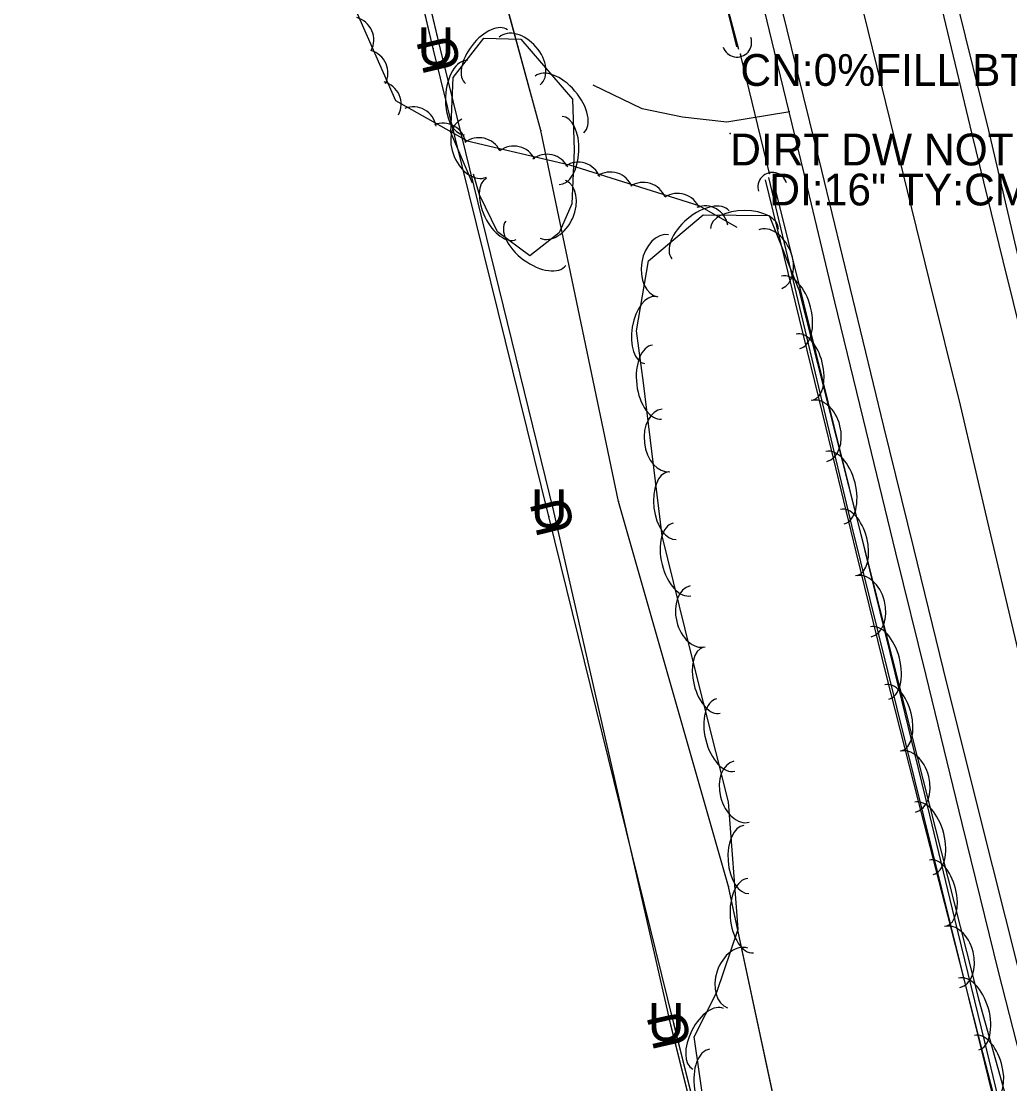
# Model space of a CAD drawing. Extents: x 954793 to 988390, y 1867850 to 1924428.
# Drawn here: x 960688.2 to 960843.6, y 1908420.1 to 1908587.1 of the extents above; entities that cross this region are included whole.
import ezdxf

# ---------------------------------------------------------------- set-up
doc = ezdxf.new("R2010")
doc.units = 0
for name, color, linetype in [('Default', 7, 'Continuous'), ('S_CROSS_DRAIN', 7, 'Continuous'), ('S_DITCHLINE', 7, 'Continuous'), ('S_DRG_PT_SYM', 7, 'Continuous'), ('S_EDGE_PAVEMENT', 7, 'Continuous'), ('S_FIBER_OPTIC_CABLE', 7, 'Continuous'), ('S_MSC_PT_SYM', 7, 'Continuous'), ('S_PAVEMENT_CROWN', 7, 'Continuous'), ('S_SHOULDER', 7, 'Continuous'), ('S_SIDE_DRAIN', 7, 'Continuous'), ('S_SIDE_DRAIN_ANNOT', 7, 'Continuous'), ('S_STREAM', 7, 'Continuous'), ('S_SURVEY_TEXT_ANNOT', 7, 'Continuous'), ('S_TRAILS', 7, 'Continuous'), ('S_TREE', 7, 'Continuous'), ('S_UNDERGROUND_CABLE', 7, 'Continuous'), ('S_UTL_PT_SYM', 7, 'Continuous'), ('S_WATER_UTILITIES', 7, 'Continuous')]:
    doc.layers.add(name, color=color, linetype=linetype)

msp = doc.modelspace()

# ---------------------------------------------------------------- linework, layer by layer
at = {"layer": 'S_CROSS_DRAIN'}
for centre, start, end in [((960800.71, 1908583.81), 198.8069, 19.1361), ((960806.28, 1908561.07), 16.4605, 196.7896)]:
    msp.add_arc(centre, 2.3, start, end, dxfattribs=at)
at = {"layer": 'S_DITCHLINE'}
for points in [[(960800.69, 1908583.14), (960796.01, 1908601.82), (960791.34, 1908620.49), (960786.66, 1908639.17), (960781.99, 1908657.85), (960779.12, 1908670.7), (960776.26, 1908683.56), (960773.39, 1908696.41), (960770.52, 1908709.26), (960767.67, 1908719.33)], [(960886.41, 1908253.21), (960879.64, 1908274.72), (960872.87, 1908296.22), (960866.11, 1908317.73), (960859.34, 1908339.24), (960855.61, 1908355.76), (960851.88, 1908372.29), (960848.14, 1908388.81), (960844.41, 1908405.34), (960839.36, 1908425.07), (960834.31, 1908444.81), (960829.25, 1908464.54), (960824.2, 1908484.28), (960819.45, 1908503.76), (960814.7, 1908523.23), (960809.95, 1908542.71), (960805.2, 1908562.19)], [(960887.32, 1908253.86), (960880.93, 1908275.39), (960874.54, 1908296.92), (960868.15, 1908318.45), (960861.75, 1908339.98), (960857.4, 1908356.82), (960853.05, 1908373.67), (960848.7, 1908390.51), (960844.35, 1908407.36), (960839.66, 1908426.7), (960834.97, 1908446.05), (960830.28, 1908465.39), (960825.59, 1908484.73), (960820.79, 1908504.11), (960815.99, 1908523.48), (960811.19, 1908542.85), (960806.38, 1908562.22)]]:
    msp.add_lwpolyline(points, dxfattribs=at)
at = {"layer": 'S_DRG_PT_SYM'}
for points in [[(960801.24, 1908581.98), (960801.24, 1908582.03), (960801.24, 1908581.98), (960801.19, 1908581.98), (960801.24, 1908581.98), (960801.24, 1908581.93), (960801.24, 1908581.98), (960801.29, 1908581.98)], [(960805.79, 1908563.19), (960805.79, 1908563.24), (960805.79, 1908563.19), (960805.74, 1908563.19), (960805.79, 1908563.19), (960805.79, 1908563.14), (960805.79, 1908563.19), (960805.84, 1908563.19)]]:
    msp.add_lwpolyline(points, dxfattribs=at)
for points in [[(960801.24, 1908581.98), (960801.19, 1908581.96), (960801.24, 1908581.98), (960801.25, 1908581.93), (960801.24, 1908581.98), (960801.28, 1908581.99), (960801.24, 1908581.98), (960801.22, 1908582.02)], [(960801.24, 1908581.98), (960801.19, 1908581.96), (960801.24, 1908581.98), (960801.25, 1908581.93), (960801.24, 1908581.98), (960801.28, 1908581.99), (960801.24, 1908581.98), (960801.22, 1908582.02)], [(960805.79, 1908563.19), (960805.75, 1908563.18), (960805.79, 1908563.19), (960805.81, 1908563.14), (960805.79, 1908563.19), (960805.84, 1908563.2), (960805.79, 1908563.19), (960805.78, 1908563.24)], [(960805.79, 1908563.19), (960805.75, 1908563.18), (960805.79, 1908563.19), (960805.81, 1908563.14), (960805.79, 1908563.19), (960805.84, 1908563.2), (960805.79, 1908563.19), (960805.78, 1908563.24)]]:
    msp.add_lwpolyline(points, close=True, dxfattribs=at)
at = {"layer": 'S_EDGE_PAVEMENT'}
for points in [[(960905.85, 1908307.8), (960899.95, 1908328.37), (960894.05, 1908349.52), (960888.14, 1908370.66), (960882.97, 1908389.61), (960877.81, 1908408.56), (960873.24, 1908426.32), (960868.67, 1908444.08), (960862.82, 1908467.58), (960856.97, 1908491.09), (960852.21, 1908510.36), (960847.45, 1908529.62), (960842.57, 1908549.5), (960837.68, 1908569.38), (960832.97, 1908589.07), (960828.26, 1908608.77), (960823.04, 1908630), (960817.81, 1908651.23), (960813.33, 1908669.4), (960808.85, 1908687.57), (960803.83, 1908708.22), (960798.81, 1908728.88), (960793.43, 1908751.09)], [(960882.58, 1908300.08), (960876.3, 1908321.43), (960870.35, 1908342.62), (960864.39, 1908363.81), (960859.29, 1908383), (960854.2, 1908402.18), (960849.51, 1908420.39), (960844.83, 1908438.59), (960838.99, 1908461.91), (960833.16, 1908485.24), (960828.48, 1908504.33), (960823.81, 1908523.42), (960818.93, 1908543.56), (960814.06, 1908563.7), (960809.3, 1908582.99), (960804.55, 1908602.29), (960799.33, 1908623.63), (960794.11, 1908644.97), (960789.58, 1908663.35), (960785.05, 1908681.73), (960780.05, 1908702.34), (960775.05, 1908722.94), (960769.46, 1908745.75)]]:
    msp.add_lwpolyline(points, dxfattribs=at)
at = {"layer": 'S_FIBER_OPTIC_CABLE'}
for p, q in [((960752.95, 1908582.87), (960733.23, 1908667.22)), ((960771.11, 1908509.31), (960752.95, 1908582.87)), ((960790.78, 1908429.58), (960771.11, 1908509.31)), ((960802.22, 1908384.11), (960790.78, 1908429.58))]:
    msp.add_line(p, q, dxfattribs=at)
msp.add_lwpolyline([(960823.74, 1908306.68), (960802.22, 1908384.11), (960790.78, 1908429.58), (960771.11, 1908509.31), (960752.95, 1908582.87), (960733.23, 1908667.22), (960715.56, 1908745.03), (960697.63, 1908827.49), (960680.37, 1908913.63), (960662.22, 1908992.74), (960644.98, 1909068.04), (960624.13, 1909159.31), (960611.12, 1909197.71), (960608.8, 1909220.01), (960584.66, 1909279.06), (960520.73, 1909366.93), (960487.68, 1909419.99)], dxfattribs=at)
msp.add_lwpolyline([(960823.74, 1908306.68), (960802.22, 1908384.11), (960790.78, 1908429.58), (960771.11, 1908509.31), (960752.95, 1908582.87), (960733.23, 1908667.22), (960715.56, 1908745.03), (960697.63, 1908827.49), (960680.37, 1908913.63), (960662.22, 1908992.74), (960644.98, 1909068.04), (960624.13, 1909159.31), (960611.12, 1909197.71), (960608.8, 1909220.01), (960584.66, 1909279.06), (960520.73, 1909366.93), (960487.68, 1909419.99)], dxfattribs=at)
at = {"layer": 'S_MSC_PT_SYM'}
msp.add_lwpolyline([(960799.64, 1908569.48), (960799.64, 1908569.53), (960799.64, 1908569.48), (960799.59, 1908569.48), (960799.64, 1908569.48), (960799.64, 1908569.43), (960799.64, 1908569.48), (960799.69, 1908569.48)], close=True, dxfattribs=at)
msp.add_lwpolyline([(960799.64, 1908569.48), (960799.64, 1908569.53), (960799.64, 1908569.48), (960799.59, 1908569.48), (960799.64, 1908569.48), (960799.64, 1908569.43), (960799.64, 1908569.48), (960799.69, 1908569.48)], close=True, dxfattribs=at)
msp.add_lwpolyline([(960799.64, 1908569.48), (960799.64, 1908569.53), (960799.64, 1908569.48), (960799.59, 1908569.48), (960799.64, 1908569.48), (960799.64, 1908569.43), (960799.64, 1908569.48), (960799.69, 1908569.48)], dxfattribs=at)
at = {"layer": 'S_PAVEMENT_CROWN'}
msp.add_lwpolyline([(960894.26, 1908303.84), (960888.03, 1908325.24), (960882.18, 1908346.14), (960876.34, 1908367.05), (960871.19, 1908385.93), (960866.04, 1908404.81), (960861.32, 1908423.04), (960856.6, 1908441.26), (960850.74, 1908464.78), (960844.88, 1908488.29), (960840.35, 1908507.53), (960835.82, 1908526.78), (960830.99, 1908546.41), (960826.16, 1908566.04), (960821.3, 1908585.7), (960816.45, 1908605.37), (960811.24, 1908626.91), (960806.03, 1908648.46), (960801.35, 1908667.19), (960796.66, 1908685.93), (960791.9, 1908705.52), (960787.15, 1908725.1), (960781.56, 1908748.02)], dxfattribs=at)
at = {"layer": 'S_SHOULDER'}
for points in [[(960908.38, 1908304.85), (960905.28, 1908315.69), (960901.51, 1908328.88), (960895.75, 1908349.92), (960890, 1908370.97), (960884.91, 1908390.03), (960879.83, 1908409.08), (960875.22, 1908426.81), (960870.61, 1908444.54), (960864.86, 1908468.08), (960859.12, 1908491.63), (960854.36, 1908510.81), (960849.59, 1908530), (960844.94, 1908549.98), (960840.29, 1908569.96), (960835.41, 1908589.69), (960830.52, 1908609.41), (960825.35, 1908630.63), (960820.18, 1908651.85), (960815.83, 1908669.72), (960811.48, 1908687.58), (960806.43, 1908708.45), (960801.37, 1908729.32), (960795.83, 1908751.67)], [(960878.52, 1908299.82), (960872.51, 1908320.55), (960866.76, 1908342.01), (960861.02, 1908363.47), (960855.97, 1908382.82), (960850.93, 1908402.16), (960846.37, 1908419.96), (960841.81, 1908437.76), (960836.11, 1908461.04), (960830.42, 1908484.32), (960825.7, 1908503.57), (960820.99, 1908522.82), (960816.11, 1908543.02), (960811.24, 1908563.23), (960806.61, 1908582.38), (960801.98, 1908601.53), (960796.71, 1908623.15), (960791.44, 1908644.76), (960786.96, 1908662.91), (960782.48, 1908681.05), (960777.34, 1908701.64), (960772.2, 1908722.22)]]:
    msp.add_lwpolyline(points, dxfattribs=at)
at = {"layer": 'S_SIDE_DRAIN'}
msp.add_line((960805.79, 1908563.19), (960801.24, 1908581.98), dxfattribs=at)
msp.add_lwpolyline([(960805.79, 1908563.19), (960801.24, 1908581.98)], dxfattribs=at)
msp.add_lwpolyline([(960805.79, 1908563.19), (960801.24, 1908581.98)], dxfattribs=at)
at = {"layer": 'S_STREAM'}
for points in [[(960801.01, 1908582.7), (960788.79, 1908628.8), (960780.12, 1908664.24), (960772.02, 1908699.09), (960767.41, 1908720.05)], [(960872.29, 1908298.02), (960872.25, 1908298.16), (960865.14, 1908324.64), (960847.95, 1908389.51), (960838.57, 1908427.95), (960818.74, 1908507.87), (960805.7, 1908562.56)]]:
    msp.add_lwpolyline(points, dxfattribs=at)
at = {"layer": 'S_TRAILS'}
msp.add_lwpolyline([(960808.99, 1908572.91), (960799.09, 1908571.3), (960792.15, 1908572.06), (960785.78, 1908573.36), (960778.08, 1908577.1)], dxfattribs=at)
at = {"layer": 'S_TREE'}
for points in [[(960726.56, 1908633.91), (960737.87, 1908597.61), (960740.05, 1908590.58), (960747, 1908574.69), (960758.29, 1908568.33), (960774.36, 1908564.57), (960794.69, 1908558.2), (960800.69, 1908554.75)], [(960759.11, 1908561.7), (960755.74, 1908569.67), (960756.11, 1908578.3), (960760.92, 1908584.46), (960766.75, 1908584.3), (960774.86, 1908574.89), (960775.1, 1908566.85), (960774.76, 1908558.45), (960772.74, 1908553.87), (960768.15, 1908550.28), (960763.07, 1908554.03), (960760.22, 1908559.87), (960759.26, 1908563.1)], [(960831.08, 1908297.28), (960824.97, 1908316.96), (960819.85, 1908334.6), (960814.01, 1908356.69), (960809.52, 1908375.65), (960804.46, 1908397.68), (960802.67, 1908403.19), (960797.38, 1908411.66), (960795.64, 1908415.86), (960793.96, 1908427.51), (960797.55, 1908434.55), (960800.89, 1908444.44), (960799.39, 1908464.43), (960793.46, 1908487.95), (960788.96, 1908506.27), (960786.03, 1908530.28), (960784.92, 1908538.49), (960786.8, 1908549.47), (960795.41, 1908556.7), (960805.78, 1908556.61), (960810.44, 1908544.9), (960838.71, 1908433.29), (960882.22, 1908277.62)]]:
    msp.add_lwpolyline(points, dxfattribs=at)
for centre, start, end in [((960739.97, 1908584.2), 332.8134, 74.4103), ((960742.2, 1908579.01), 332.8134, 74.4103), ((960744.27, 1908574.1), 332.8134, 74.4103), ((960749.82, 1908570.05), 9.8393, 111.4362), ((960754.46, 1908567.48), 9.8393, 111.4362), ((960760.15, 1908565.2), 26.0293, 127.6262), ((960765.64, 1908563.88), 26.0293, 127.6262), ((960770.82, 1908562.6), 26.0293, 127.6262), ((960775.74, 1908561.35), 21.7831, 123.38), ((960780.81, 1908559.8), 21.7831, 123.38), ((960786, 1908558.17), 21.7831, 123.38), ((960791.38, 1908556.44), 21.7831, 123.38), ((960795.67, 1908554.48), 9.3427, 110.9396)]:
    msp.add_arc(centre, 3.64, start, end, dxfattribs=at)
for centre, major_axis, ratio in [((960761.34, 1908581.56), (-3.29, -4.21), 0.540699), ((960766.54, 1908580.89), (-3.24, 3.75), 0.685311), ((960758.1, 1908575.13), (-0.25, -5.86), 0.55008), ((960772.79, 1908574.05), (-3.83, 4.45), 0.55008), ((960772.98, 1908566.83), (0.22, 5.34), 0.540699), ((960759.38, 1908567.19), (1.93, -4.57), 0.685311), ((960763.67, 1908557.64), (2.34, -4.8), 0.540699), ((960771.77, 1908557.58), (2, 4.54), 0.685311), ((960794.97, 1908553.57), (-4.49, -3.78), 0.55008), ((960801.9, 1908554.52), (-5.35, 0.05), 0.540699), ((960769.07, 1908552.24), (4.72, -3.48), 0.55008), ((960789.09, 1908548.7), (-0.84, -4.88), 0.685311), ((960805.95, 1908549.74), (-1.83, 4.6), 0.685311), ((960809.15, 1908541.38), (-1.44, 5.69), 0.55008), ((960787.09, 1908538.59), (-0.9, -5.27), 0.540699), ((960811.32, 1908532.78), (-1.31, 5.18), 0.540699), ((960788.15, 1908530.42), (0.71, -5.83), 0.55008), ((960813.6, 1908522.73), (-1.22, 4.8), 0.685311), ((960789.53, 1908521.26), (0.6, -4.92), 0.685311), ((960816.13, 1908513.82), (-1.44, 5.69), 0.55008), ((960790.52, 1908511), (0.65, -5.31), 0.540699), ((960818.3, 1908505.22), (-1.31, 5.18), 0.540699), ((960792.06, 1908502.54), (1.4, -5.7), 0.55008), ((960820.58, 1908495.17), (-1.22, 4.8), 0.685311), ((960794.52, 1908493.61), (1.18, -4.81), 0.685311), ((960823.11, 1908486.25), (-1.44, 5.69), 0.55008), ((960796.75, 1908483.56), (1.31, -5.18), 0.540699), ((960825.28, 1908477.66), (-1.31, 5.18), 0.540699), ((960798.92, 1908474.96), (1.43, -5.69), 0.55008), ((960827.56, 1908467.61), (-1.22, 4.8), 0.685311), ((960801.43, 1908466.05), (1.21, -4.81), 0.685311), ((960830.08, 1908458.69), (-1.44, 5.69), 0.55008), ((960802.19, 1908455.38), (0.4, -5.33), 0.540699), ((960832.26, 1908450.1), (-1.31, 5.18), 0.540699), ((960802.86, 1908446.54), (0.44, -5.85), 0.55008), ((960834.54, 1908440.05), (-1.22, 4.8), 0.685311), ((960800.81, 1908436.75), (-1.58, -4.7), 0.685311), ((960837.12, 1908431.09), (-1.58, 5.65), 0.55008), ((960796.18, 1908427.19), (-2.43, -4.76), 0.540699), ((960839.5, 1908422.55), (-1.44, 5.15), 0.540699), ((960797.22, 1908419.75), (0.84, -5.81), 0.55008)]:
    msp.add_ellipse(centre, major_axis=major_axis, ratio=ratio, start_param=3.141593, end_param=6.283185, dxfattribs=at)
at = {"layer": 'S_UNDERGROUND_CABLE'}
for p, q in [((960754.11, 1908582.75), (960734.09, 1908667.42)), ((960771.93, 1908510.1), (960754.11, 1908582.75)), ((960790.3, 1908429.37), (960771.93, 1908510.1)), ((960801.48, 1908384.93), (960790.3, 1908429.37))]:
    msp.add_line(p, q, dxfattribs=at)
msp.add_lwpolyline([(960924.47, 1908058.47), (960931.11, 1908064.94), (960909.84, 1908124.82), (960893, 1908180.71), (960870.95, 1908252.27), (960855.38, 1908288.78), (960824.66, 1908307.36), (960801.48, 1908384.93), (960790.3, 1908429.37), (960771.93, 1908510.1), (960754.11, 1908582.75), (960734.09, 1908667.42), (960716.61, 1908744.97), (960698.42, 1908828.21), (960681.52, 1908913.94), (960663.18, 1908993.44), (960645.91, 1909068.19), (960624.8, 1909158.96), (960612.33, 1909198.29), (960609.74, 1909220.21), (960585.48, 1909279.43), (960521.44, 1909367.02), (960488.5, 1909420.49)], dxfattribs=at)
msp.add_lwpolyline([(960924.47, 1908058.47), (960931.11, 1908064.94), (960909.84, 1908124.82), (960893, 1908180.71), (960870.95, 1908252.27), (960855.38, 1908288.78), (960824.66, 1908307.36), (960801.48, 1908384.93), (960790.3, 1908429.37), (960771.93, 1908510.1), (960754.11, 1908582.75), (960734.09, 1908667.42), (960716.61, 1908744.97), (960698.42, 1908828.21), (960681.52, 1908913.94), (960663.18, 1908993.44), (960645.91, 1909068.19), (960624.8, 1909158.96), (960612.33, 1909198.29), (960609.74, 1909220.21), (960585.48, 1909279.43), (960521.44, 1909367.02), (960488.5, 1909420.49)], dxfattribs=at)
at = {"layer": 'S_UTL_PT_SYM'}
for points in [[(960752.95, 1908582.87), (960752.9, 1908582.86), (960752.95, 1908582.87), (960752.96, 1908582.82), (960752.95, 1908582.87), (960753, 1908582.88), (960752.95, 1908582.87), (960752.94, 1908582.92)], [(960752.95, 1908582.87), (960752.9, 1908582.86), (960752.95, 1908582.87), (960752.96, 1908582.82), (960752.95, 1908582.87), (960753, 1908582.88), (960752.95, 1908582.87), (960752.94, 1908582.92)], [(960769.86, 1908569.95), (960769.81, 1908569.94), (960769.86, 1908569.95), (960769.87, 1908569.9), (960769.86, 1908569.95), (960769.91, 1908569.96), (960769.86, 1908569.95), (960769.85, 1908570)], [(960769.86, 1908569.95), (960769.81, 1908569.94), (960769.86, 1908569.95), (960769.87, 1908569.9), (960769.86, 1908569.95), (960769.91, 1908569.96), (960769.86, 1908569.95), (960769.85, 1908570)], [(960782.06, 1908511.66), (960782.01, 1908511.65), (960782.06, 1908511.66), (960782.07, 1908511.61), (960782.06, 1908511.66), (960782.11, 1908511.67), (960782.06, 1908511.66), (960782.05, 1908511.71)], [(960782.06, 1908511.66), (960782.01, 1908511.65), (960782.06, 1908511.66), (960782.07, 1908511.61), (960782.06, 1908511.66), (960782.11, 1908511.67), (960782.06, 1908511.66), (960782.05, 1908511.71)], [(960771.11, 1908509.31), (960771.06, 1908509.3), (960771.11, 1908509.31), (960771.12, 1908509.27), (960771.11, 1908509.31), (960771.15, 1908509.33), (960771.11, 1908509.31), (960771.09, 1908509.36)], [(960771.11, 1908509.31), (960771.06, 1908509.3), (960771.11, 1908509.31), (960771.12, 1908509.27), (960771.11, 1908509.31), (960771.15, 1908509.33), (960771.11, 1908509.31), (960771.09, 1908509.36)], [(960799.36, 1908451.13), (960799.31, 1908451.12), (960799.36, 1908451.13), (960799.38, 1908451.09), (960799.36, 1908451.13), (960799.41, 1908451.15), (960799.36, 1908451.13), (960799.35, 1908451.18)], [(960799.36, 1908451.13), (960799.31, 1908451.12), (960799.36, 1908451.13), (960799.38, 1908451.09), (960799.36, 1908451.13), (960799.41, 1908451.15), (960799.36, 1908451.13), (960799.35, 1908451.18)], [(960790.78, 1908429.58), (960790.73, 1908429.57), (960790.78, 1908429.58), (960790.79, 1908429.53), (960790.78, 1908429.58), (960790.83, 1908429.59), (960790.78, 1908429.58), (960790.77, 1908429.63)], [(960790.78, 1908429.58), (960790.73, 1908429.57), (960790.78, 1908429.58), (960790.79, 1908429.53), (960790.78, 1908429.58), (960790.83, 1908429.59), (960790.78, 1908429.58), (960790.77, 1908429.63)]]:
    msp.add_lwpolyline(points, close=True, dxfattribs=at)
for points in [[(960752.95, 1908582.87), (960752.95, 1908582.92), (960752.95, 1908582.87), (960752.9, 1908582.87), (960752.95, 1908582.87), (960752.95, 1908582.82), (960752.95, 1908582.87), (960753, 1908582.87)], [(960769.86, 1908569.95), (960769.86, 1908570), (960769.86, 1908569.95), (960769.81, 1908569.95), (960769.86, 1908569.95), (960769.86, 1908569.9), (960769.86, 1908569.95), (960769.91, 1908569.95)], [(960782.06, 1908511.66), (960782.06, 1908511.71), (960782.06, 1908511.66), (960782.01, 1908511.66), (960782.06, 1908511.66), (960782.06, 1908511.61), (960782.06, 1908511.66), (960782.11, 1908511.66)], [(960771.11, 1908509.31), (960771.11, 1908509.36), (960771.11, 1908509.31), (960771.06, 1908509.31), (960771.11, 1908509.31), (960771.11, 1908509.26), (960771.11, 1908509.31), (960771.16, 1908509.31)], [(960799.36, 1908451.13), (960799.36, 1908451.18), (960799.36, 1908451.13), (960799.31, 1908451.13), (960799.36, 1908451.13), (960799.36, 1908451.08), (960799.36, 1908451.13), (960799.41, 1908451.13)], [(960790.78, 1908429.58), (960790.78, 1908429.63), (960790.78, 1908429.58), (960790.73, 1908429.58), (960790.78, 1908429.58), (960790.78, 1908429.53), (960790.78, 1908429.58), (960790.83, 1908429.58)]]:
    msp.add_lwpolyline(points, dxfattribs=at)
at = {"layer": 'S_WATER_UTILITIES'}
for p, q in [((960769.86, 1908569.95), (960759.53, 1908608.03)), ((960782.06, 1908511.66), (960769.86, 1908569.95)), ((960799.36, 1908451.13), (960782.06, 1908511.66)), ((960815.42, 1908376.37), (960799.36, 1908451.13))]:
    msp.add_line(p, q, dxfattribs=at)
msp.add_lwpolyline([(960837.31, 1908300.18), (960815.42, 1908376.37), (960799.36, 1908451.13), (960782.06, 1908511.66), (960769.86, 1908569.95), (960759.53, 1908608.03), (960741.64, 1908671.05), (960721.86, 1908751.64), (960703.62, 1908845.92), (960689.57, 1908910.47), (960670.06, 1908999.92), (960653.03, 1909080.98), (960637.25, 1909157.1), (960625.64, 1909197.43), (960610.54, 1909237.02), (960587.29, 1909281.55), (960572.88, 1909303.82), (960526.35, 1909376.08)], dxfattribs=at)
msp.add_lwpolyline([(960837.31, 1908300.18), (960815.42, 1908376.37), (960799.36, 1908451.13), (960782.06, 1908511.66), (960769.86, 1908569.95), (960759.53, 1908608.03), (960741.64, 1908671.05), (960721.86, 1908751.64), (960703.62, 1908845.92), (960689.57, 1908910.47), (960670.06, 1908999.92), (960653.03, 1909080.98), (960637.25, 1909157.1), (960625.64, 1909197.43), (960610.54, 1909237.02), (960587.29, 1909281.55), (960572.88, 1909303.82), (960526.35, 1909376.08)], dxfattribs=at)

# ---------------------------------------------------------------- texts
at = {"layer": 'Default'}
for rotation, p in [(360, (960750.48, 1908580.2)), (103.3012, (960757.42, 1908579.8)), (360, (960768.3, 1908507.56)), (103.783, (960775.27, 1908507.18)), (360, (960786.67, 1908426.83)), (102.8207, (960793.59, 1908426.4))]:
    msp.add_text('U', height=6, rotation=rotation, dxfattribs=at).set_placement(p)
at = {"layer": 'S_SIDE_DRAIN_ANNOT'}
for s, p in [('CN:0%FILL BTTM OF PIPE', (960801.24, 1908576.98)), ('DI:16" TY:CMP CN:30%FILL BTTM O', (960805.79, 1908558.19))]:
    msp.add_text(s, height=5, dxfattribs=at).set_placement(p)
at = {"layer": 'S_SURVEY_TEXT_ANNOT'}
msp.add_text('DIRT DW NOT USED', height=5, dxfattribs=at).set_placement((960799.64, 1908564.48))

doc.saveas('drawing.dxf')
